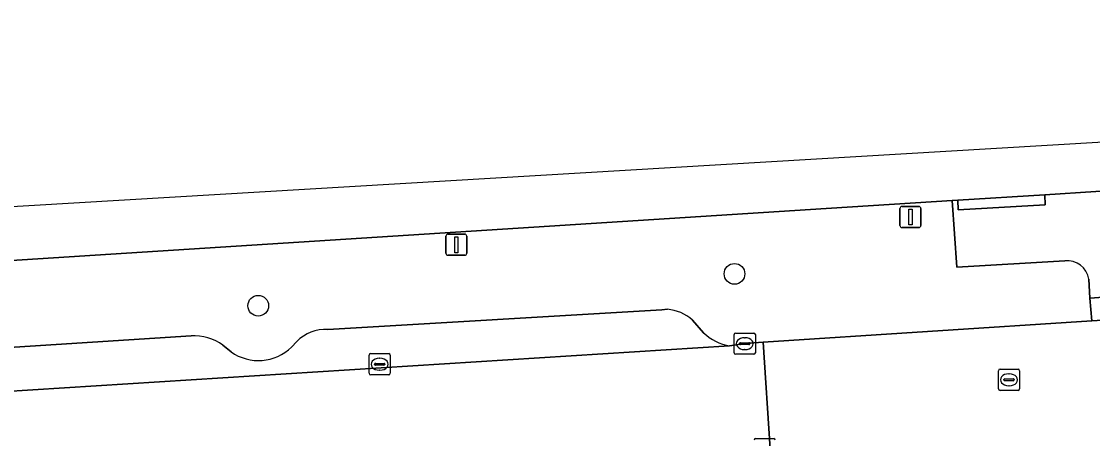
# Model space of a CAD drawing. Extents: x 159680 to 160786, y 387323 to 388340.
# Drawn here: x 160354.6 to 160405.2, y 388306.7 to 388326.4 of the extents above; entities that cross this region are included whole.
import ezdxf

# ---------------------------------------------------------------- set-up
doc = ezdxf.new("R2010")
doc.units = 0
for name, color, linetype in [('IMGEO_Boom', 7, 'Continuous'), ('IMGEO_Groenvoorziening', 7, 'Continuous'), ('IMGEO_Kolk', 7, 'Continuous'), ('IMGEO_Lichtmast', 7, 'Continuous'), ('IMGEO_Parkeervlak_open', 7, 'Continuous'), ('IMGEO_Rijbaan_lokaal_open', 7, 'Continuous'), ('IMGEO_Rijbaan_regionaal_gesloten', 7, 'Continuous'), ('IMGEO_Rioolput', 7, 'Continuous'), ('IMGEO_Voetpad_open', 7, 'Continuous')]:
    doc.layers.add(name, color=color, linetype=linetype)

msp = doc.modelspace()

# ---------------------------------------------------------------- linework, layer by layer
at = {"layer": 'IMGEO_Boom'}
for centre in [(160388.252, 388314.478), (160365.766, 388312.972)]:
    msp.add_circle(centre, 0.489, dxfattribs=at)
at = {"layer": 'IMGEO_Groenvoorziening'}
for points in [[(160403.853, 388315.091), (160398.745, 388314.787), (160398.521, 388317.939), (160391.839, 388317.513), (160299.632, 388311.63), (160228.902, 388307.039), (160199.88, 388305.266), (160190.331, 388304.538)], [(160388.023, 388311.077), (160388.737, 388311.181), (160389.601, 388311.25), (160405.116, 388312.257), (160405.023, 388313.336), (160404.974, 388314.227)], [(160369.045, 388311.851), (160384.82, 388312.782), (160385.083, 388312.808)], [(160386.264, 388312.296), (160386.791, 388311.694)], [(160345.665, 388310.462), (160362.594, 388311.557)], [(160364.102, 388311.103), (160364.483, 388310.799)], [(160367.337, 388311.022), (160367.582, 388311.282)]]:
    msp.add_lwpolyline(points, dxfattribs=at)
for centre, radius, start, end in [((160403.973, 388314.088), 1.011, 7.9308, 96.8234), ((160384.896, 388310.759), 2.057, 48.3328, 84.7907), ((160362.699, 388309.176), 2.384, 53.9566, 92.5334), ((160368.96, 388309.905), 1.948, 87.4915, 135.0133), ((160388.392, 388313.352), 2.304, 226.0007, 260.7948), ((160365.778, 388312.594), 2.213, 234.1758, 314.7598)]:
    msp.add_arc(centre, radius, start, end, dxfattribs=at)
at = {"layer": 'IMGEO_Kolk'}
for p, q in [((160388.236, 388310.755), (160388.236, 388311.607)), ((160388.311, 388311.681), (160389.163, 388311.681)), ((160388.724, 388311.461), (160388.749, 388311.461)), ((160389.237, 388311.607), (160389.237, 388310.755)), ((160388.495, 388311.175), (160388.495, 388311.187)), ((160388.933, 388311.138), (160388.535, 388311.138)), ((160388.538, 388311.224), (160388.936, 388311.224)), ((160388.747, 388310.901), (160388.722, 388310.901)), ((160388.979, 388311.187), (160388.979, 388311.175)), ((160370.999, 388309.782), (160370.999, 388310.634)), ((160371.074, 388310.708), (160371.926, 388310.708)), ((160371.487, 388310.488), (160371.512, 388310.488)), ((160372, 388310.634), (160372, 388309.782)), ((160389.163, 388310.681), (160388.311, 388310.681)), ((160371.258, 388310.202), (160371.258, 388310.214)), ((160371.696, 388310.165), (160371.298, 388310.165)), ((160371.301, 388310.251), (160371.699, 388310.251)), ((160371.51, 388309.928), (160371.485, 388309.928)), ((160371.742, 388310.214), (160371.742, 388310.202)), ((160371.926, 388309.708), (160371.074, 388309.708)), ((160389.249, 388306.695), (160390.101, 388306.695))]:
    msp.add_line(p, q, dxfattribs=at)
for points in [[(160388.236, 388310.755), (160388.236, 388311.607)], [(160388.311, 388311.681), (160389.163, 388311.681)], [(160389.237, 388311.607), (160389.237, 388310.755)], [(160370.999, 388309.782), (160370.999, 388310.634)], [(160371.074, 388310.708), (160371.926, 388310.708)], [(160372, 388310.634), (160372, 388309.782)], [(160389.163, 388310.681), (160388.311, 388310.681)], [(160371.926, 388309.708), (160371.074, 388309.708)], [(160389.249, 388306.695), (160390.101, 388306.695)]]:
    msp.add_lwpolyline(points, dxfattribs=at)
for centre, radius, start, end in [((160388.313, 388311.605), 0.0765, 91.552, 178.448), ((160388.313, 388311.605), 0.0765, 91.552, 178.448), ((160389.161, 388311.605), 0.0765, 1.552, 88.448), ((160389.161, 388311.605), 0.0765, 1.552, 88.448), ((160388.535, 388311.184), 0.0403, 85.8775, 175.7526), ((160388.532, 388311.174), 0.0366, 178.938, 274.7102), ((160388.936, 388311.181), 0.043, 264.8664, 352.4533), ((160388.94, 388311.186), 0.0386, 1.7309, 96.639), ((160371.076, 388310.632), 0.0765, 91.552, 178.448), ((160371.076, 388310.632), 0.0765, 91.552, 178.448), ((160371.924, 388310.632), 0.0765, 1.552, 88.448), ((160371.924, 388310.632), 0.0765, 1.552, 88.448), ((160388.313, 388310.757), 0.0765, 181.552, 268.448), ((160388.313, 388310.757), 0.0765, 181.552, 268.448), ((160389.161, 388310.757), 0.0765, 271.552, 358.448), ((160389.161, 388310.757), 0.0765, 271.552, 358.448), ((160371.298, 388310.211), 0.0403, 85.8775, 175.7526), ((160371.295, 388310.201), 0.0366, 178.938, 274.7102), ((160371.699, 388310.208), 0.043, 264.8664, 352.4533), ((160371.703, 388310.213), 0.0386, 1.7309, 96.639), ((160371.076, 388309.784), 0.0765, 181.552, 268.448), ((160371.076, 388309.784), 0.0765, 181.552, 268.448), ((160371.924, 388309.784), 0.0765, 271.552, 358.448), ((160371.924, 388309.784), 0.0765, 271.552, 358.448), ((160389.251, 388306.619), 0.0765, 91.552, 178.448), ((160389.251, 388306.619), 0.0765, 91.552, 178.448), ((160390.099, 388306.619), 0.0765, 1.552, 88.448), ((160390.099, 388306.619), 0.0765, 1.552, 88.448)]:
    msp.add_arc(centre, radius, start, end, dxfattribs=at)
for centre, major_axis, ratio, start_param, end_param in [((160388.723, 388311.181), (-0.387, 0.002), 0.722429, 4.712389, 7.853982), ((160388.748, 388311.181), (-0.39, 0.002), 0.717154, 1.570796, 4.712389), ((160371.486, 388310.208), (-0.387, 0.002), 0.722429, 4.712389, 7.853982), ((160371.511, 388310.208), (-0.39, 0.002), 0.717154, 1.570796, 4.712389)]:
    msp.add_ellipse(centre, major_axis=major_axis, ratio=ratio, start_param=start_param, end_param=end_param, dxfattribs=at)
at = {"layer": 'IMGEO_Lichtmast'}
for p, q in [((160396.064, 388316.764), (160396.064, 388317.564)), ((160396.064, 388317.564), (160396.064, 388316.764)), ((160396.164, 388317.664), (160396.954, 388317.664)), ((160396.954, 388317.664), (160396.164, 388317.664)), ((160397.054, 388317.564), (160397.054, 388316.764)), ((160397.054, 388316.764), (160397.054, 388317.564)), ((160396.954, 388316.664), (160396.164, 388316.664)), ((160396.164, 388316.664), (160396.954, 388316.664)), ((160374.624, 388315.454), (160374.624, 388316.254)), ((160374.624, 388316.254), (160374.624, 388315.454)), ((160374.724, 388316.354), (160375.514, 388316.354)), ((160375.514, 388316.354), (160374.724, 388316.354)), ((160375.614, 388316.254), (160375.614, 388315.454)), ((160375.614, 388315.454), (160375.614, 388316.254)), ((160375.514, 388315.354), (160374.724, 388315.354)), ((160374.724, 388315.354), (160375.514, 388315.354))]:
    msp.add_line(p, q, dxfattribs=at)
for points in [[(160396.484, 388317.539), (160396.634, 388317.539), (160396.634, 388316.789), (160396.484, 388316.789), (160396.484, 388317.539)], [(160375.044, 388316.229), (160375.194, 388316.229), (160375.194, 388315.479), (160375.044, 388315.479), (160375.044, 388316.229)]]:
    msp.add_lwpolyline(points, dxfattribs=at)
for centre, start, end in [((160396.164, 388317.564), 90, 180), ((160396.164, 388317.564), 90, 180), ((160396.954, 388317.564), 0, 90), ((160396.954, 388317.564), 360, 90), ((160396.164, 388316.764), 180, 270), ((160396.164, 388316.764), 180, 270), ((160396.954, 388316.764), 270, 0), ((160396.954, 388316.764), 270, 0), ((160374.724, 388316.254), 90, 180), ((160374.724, 388316.254), 90, 180), ((160375.514, 388316.254), 0, 90), ((160375.514, 388316.254), 360, 90), ((160374.724, 388315.454), 180, 270), ((160374.724, 388315.454), 180, 270), ((160375.514, 388315.454), 270, 0), ((160375.514, 388315.454), 270, 0)]:
    msp.add_arc(centre, 0.1, start, end, dxfattribs=at)
at = {"layer": 'IMGEO_Parkeervlak_open'}
for points in [[(160385.083, 388312.808), (160384.82, 388312.782), (160369.045, 388311.851)], [(160386.791, 388311.694), (160386.264, 388312.296)], [(160362.594, 388311.557), (160345.665, 388310.462)], [(160210.086, 388299.838), (160388.023, 388311.077)], [(160364.483, 388310.799), (160364.102, 388311.103)], [(160367.582, 388311.282), (160367.337, 388311.022)]]:
    msp.add_lwpolyline(points, dxfattribs=at)
for centre, radius, start, end in [((160384.896, 388310.759), 2.057, 48.3328, 84.7907), ((160362.699, 388309.176), 2.384, 53.9566, 92.5334), ((160368.96, 388309.905), 1.948, 87.4915, 135.0133), ((160388.392, 388313.352), 2.304, 226.0007, 260.7948), ((160365.778, 388312.594), 2.213, 234.1758, 314.7598)]:
    msp.add_arc(centre, radius, start, end, dxfattribs=at)
at = {"layer": 'IMGEO_Rijbaan_lokaal_open'}
for points in [[(160413.317, 388307.738), (160413.014, 388312.75), (160413.01, 388312.822), (160412.879, 388312.766), (160412.627, 388312.744), (160408.152, 388312.454), (160405.116, 388312.257), (160389.601, 388311.25), (160389.933, 388306.204), (160391.923, 388306.23)], [(160351.061, 388303.719), (160359.886, 388304.286), (160363.77, 388304.556), (160368.383, 388304.876), (160389.512, 388306.163), (160389.675, 388306.195), (160389.933, 388306.204), (160389.601, 388311.25), (160388.737, 388311.181), (160388.023, 388311.077), (160210.086, 388299.838)]]:
    msp.add_lwpolyline(points, dxfattribs=at)
at = {"layer": 'IMGEO_Rijbaan_regionaal_gesloten'}
msp.add_lwpolyline([(160501.903, 388326.406), (160464.969, 388324.217), (160400.618, 388320.403), (160179.61, 388307.304), (160156.741, 388302.704), (160156.907, 388300.87), (160169.61, 388302.543), (160171.517, 388302.732), (160176.02, 388303.18), (160176.583, 388303.235), (160185.514, 388304.143), (160190.331, 388304.538), (160199.88, 388305.266), (160228.902, 388307.039), (160299.632, 388311.63), (160391.839, 388317.513), (160398.521, 388317.939), (160398.79, 388317.956), (160402.897, 388318.218), (160407.722, 388318.526), (160501.988, 388324.54), (160501.903, 388326.406)], dxfattribs=at)
at = {"layer": 'IMGEO_Rioolput'}
for p, q in [((160400.712, 388309.048), (160400.712, 388309.9)), ((160400.787, 388309.974), (160401.639, 388309.974)), ((160401.713, 388309.9), (160401.713, 388309.048)), ((160400.971, 388309.468), (160400.971, 388309.48)), ((160401.409, 388309.431), (160401.011, 388309.431)), ((160401.014, 388309.517), (160401.412, 388309.517)), ((160401.2, 388309.754), (160401.225, 388309.754)), ((160401.455, 388309.48), (160401.455, 388309.468)), ((160401.639, 388308.974), (160400.787, 388308.974)), ((160401.223, 388309.194), (160401.198, 388309.194))]:
    msp.add_line(p, q, dxfattribs=at)
for points in [[(160400.712, 388309.048), (160400.712, 388309.9)], [(160400.787, 388309.974), (160401.639, 388309.974)], [(160401.713, 388309.9), (160401.713, 388309.048)], [(160401.639, 388308.974), (160400.787, 388308.974)]]:
    msp.add_lwpolyline(points, dxfattribs=at)
for centre, radius, start, end in [((160400.789, 388309.898), 0.0765, 91.552, 178.448), ((160400.789, 388309.898), 0.0765, 91.552, 178.448), ((160401.637, 388309.898), 0.0765, 1.552, 88.448), ((160401.637, 388309.898), 0.0765, 1.552, 88.448), ((160401.011, 388309.477), 0.0403, 85.8775, 175.7526), ((160401.008, 388309.467), 0.0366, 178.938, 274.7102), ((160401.412, 388309.474), 0.043, 264.8664, 352.4533), ((160401.416, 388309.479), 0.0386, 1.7309, 96.639), ((160400.789, 388309.05), 0.0765, 181.552, 268.448), ((160400.789, 388309.05), 0.0765, 181.552, 268.448), ((160401.637, 388309.05), 0.0765, 271.552, 358.448), ((160401.637, 388309.05), 0.0765, 271.552, 358.448)]:
    msp.add_arc(centre, radius, start, end, dxfattribs=at)
for centre, major_axis, ratio, start_param, end_param in [((160401.199, 388309.474), (-0.387, 0.002), 0.722429, 4.712389, 7.853982), ((160401.224, 388309.474), (-0.39, 0.002), 0.717154, 1.570796, 4.712389)]:
    msp.add_ellipse(centre, major_axis=major_axis, ratio=ratio, start_param=start_param, end_param=end_param, dxfattribs=at)
at = {"layer": 'IMGEO_Voetpad_open'}
msp.add_lwpolyline([(160404.974, 388314.227), (160405.023, 388313.336), (160408.041, 388313.546), (160407.722, 388318.526), (160402.897, 388318.218), (160402.925, 388317.738), (160398.817, 388317.497), (160398.79, 388317.956), (160398.521, 388317.939), (160398.745, 388314.787), (160403.853, 388315.091)], dxfattribs=at)
for points in [[(160398.79, 388317.956), (160398.817, 388317.497), (160402.925, 388317.738), (160402.897, 388318.218)], [(160408.041, 388313.546), (160405.023, 388313.336), (160405.116, 388312.257), (160408.152, 388312.454)]]:
    msp.add_lwpolyline(points, close=True, dxfattribs=at)
msp.add_arc((160403.973, 388314.088), 1.011, 7.9308, 96.8234, dxfattribs=at)

doc.saveas('drawing.dxf')
